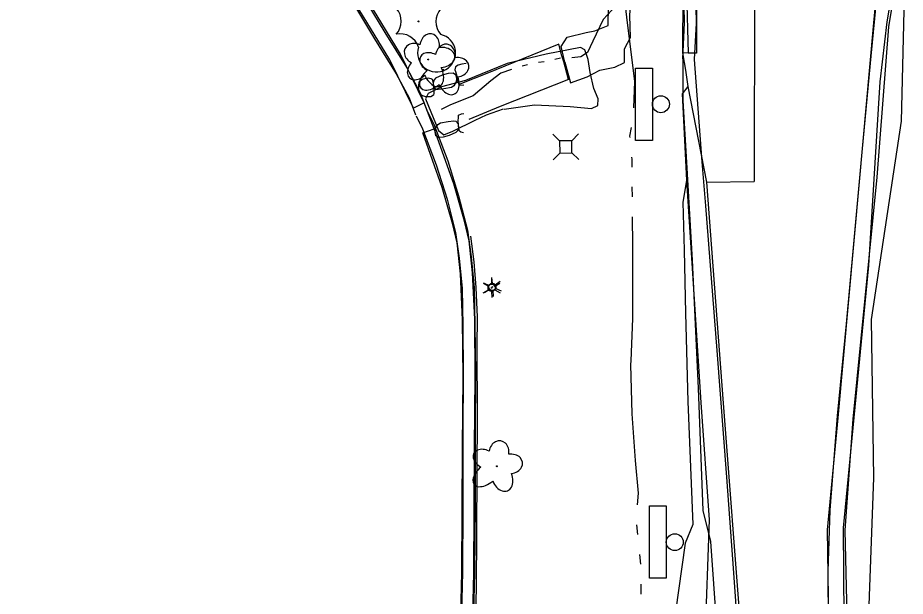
# Model space of a CAD drawing. Extents: x 588843 to 2552415, y 180129 to 269402.
# Drawn here: x 593696.8 to 593880.6, y 185314.8 to 185434.7 of the extents above; entities that cross this region are included whole.
import ezdxf

# ---------------------------------------------------------------- set-up
doc = ezdxf.new("R2010")
doc.units = 0
for name, color, linetype in [('Default', 7, 'Continuous'), ('E_DRN_RipRap', 7, 'Continuous'), ('E_DWY', 7, 'Continuous'), ('E_LAND_Vegetation', 7, 'Continuous'), ('E_LTG', 7, 'Continuous'), ('E_RDWY', 7, 'Continuous'), ('E_RDWY_AsphConc', 7, 'Continuous'), ('E_RDWY_C_and_G', 7, 'Continuous'), ('E_RDWY_Gravel', 7, 'Continuous'), ('E_RDWY_PavtEdge', 7, 'Continuous'), ('E_SGN', 7, 'Continuous'), ('E_UTL_AG_Bold', 7, 'Continuous'), ('E_WTR_P', 7, 'Continuous')]:
    doc.layers.add(name, color=color, linetype=linetype)

# ---------------------------------------------------------------- blocks, each defined once
blk = doc.blocks.new('LPOL')
at = {"layer": 'Default'}
for p, q in [((-4, 0), (-1.5, 0)), ((-0.75, 1.3), (-2, 3.46)), ((0.75, 1.3), (2, 3.46)), ((1.5, 0), (4, 0)), ((-2, -3.46), (-0.75, -1.3)), ((2, -3.46), (0.75, -1.3))]:
    blk.add_line(p, q, dxfattribs=at)
for radius in [1.5, 1.5, 1.5, 0.125]:
    blk.add_circle((0, 0), radius, dxfattribs=at)
blk = doc.blocks.new('DTRE')
at = {"layer": 'Default'}
blk.add_circle((-0.18, 0), 0.183, dxfattribs=at)
for centre, major_axis, ratio in [((-1.87, 5.32), (1.36, -4.98), 0.782863), ((4.06, 2.74), (-5.27, -2.93), 0.691916), ((-5.87, 0.15), (4.93, -0.12), 0.832022), ((3.54, -3.71), (-5.01, 4.58), 0.560249), ((-2.49, -5.24), (1.8, 4.86), 0.716896)]:
    blk.add_ellipse(centre, major_axis=major_axis, ratio=ratio, start_param=1.570796, end_param=4.712389, dxfattribs=at)
blk = doc.blocks.new('CTRE')
at = {"layer": 'Default'}
blk.add_circle((0, 0), 0.223, dxfattribs=at)
for centre, start, end in [((-11.97, 8.96), 280.2067, 5.9716), ((1.81, 14.92), 220.2113, 305.9762), ((13.83, 5.89), 160.2113, 245.9762), ((-13.83, -5.9), 340.2113, 65.9762), ((12.03, -9.04), 185.9272, 100.2511), ((-1.81, -14.93), 40.2113, 125.9762)]:
    blk.add_arc(centre, 7.87, start, end, dxfattribs=at)
blk = doc.blocks.new('SGN_1')
at = {"layer": 'Default'}
blk.add_lwpolyline([(-3.5, -15), (-10.5, -15), (-10.5, 15), (-3.5, 15)], close=True, dxfattribs=at)
blk.add_circle((0, 0), 3.5, dxfattribs=at)
blk = doc.blocks.new('PED_3')
at = {"layer": 'E_UTL_AG_Bold'}
for p, q in [((-8.2, 8.2), (-17.5, 17.5)), ((8.2, 8.2), (17.5, 17.5)), ((-8.2, -8.2), (-17.5, -17.5)), ((8.2, -8.2), (17.5, -17.5))]:
    blk.add_line(p, q, dxfattribs=at)
blk.add_lwpolyline([(-8.2, -8.2), (8.2, -8.2), (8.2, 8.2), (-8.2, 8.2)], close=True, dxfattribs=at)
blk = doc.blocks.new('LPOL_4')
at = {"layer": 'E_LTG'}
for p, q in [((-13.1, 0), (-4.9, 0)), ((-2.5, 4.3), (-6.6, 11.4)), ((2.5, 4.3), (6.6, 11.4)), ((4.9, 0), (13.1, 0)), ((-6.6, -11.4), (-2.5, -4.3)), ((6.6, -11.4), (2.5, -4.3))]:
    blk.add_line(p, q, dxfattribs=at)
for radius in [4.92, 4.92, 4.92, 0.41]:
    blk.add_circle((0, 0), radius, dxfattribs=at)
blk = doc.blocks.new('DTRE_4')
at = {"layer": 'E_LAND_Vegetation'}
blk.add_circle((-0.6, 0), 0.601, dxfattribs=at)
for centre, major_axis, ratio in [((-6.1, 17.5), (4.5, -16.3), 0.782863), ((13.3, 9), (-17.3, -9.6), 0.691916), ((-19.3, 0.5), (16.2, -0.4), 0.832022), ((11.6, -12.2), (-16.4, 15), 0.560249), ((-8.2, -17.2), (5.9, 15.9), 0.716896)]:
    blk.add_ellipse(centre, major_axis=major_axis, ratio=ratio, start_param=1.570796, end_param=4.712389, dxfattribs=at)

msp = doc.modelspace()

# ---------------------------------------------------------------- linework, layer by layer
at = {"layer": 'E_DRN_RipRap'}
for p, q in [((593788.01, 185424.91), (593787.45, 185424.5)), ((593788.74, 185425.09), (593788.01, 185424.91)), ((593789.68, 185425.21), (593788.74, 185425.09)), ((593784.72, 185422.85), (593785.98, 185423.25)), ((593785.98, 185423.25), (593786.95, 185423.28)), ((593786.95, 185423.28), (593787.46, 185422.95)), ((593787.45, 185424.5), (593787.31, 185423.88)), ((593787.31, 185423.88), (593787.44, 185423.54)), ((593787.44, 185423.54), (593787.7, 185422.58)), ((593787.46, 185422.95), (593787.65, 185422.1)), ((593779.87, 185420.63), (593779.93, 185421.33)), ((593779.93, 185421.33), (593780.13, 185421.66)), ((593780.13, 185421.66), (593780.55, 185422)), ((593780.55, 185422), (593781.08, 185422.13)), ((593781.08, 185422.13), (593781.81, 185422.24)), ((593781.81, 185422.24), (593782.32, 185422.14)), ((593782.32, 185422.14), (593782.6, 185421.95)), ((593782.6, 185421.95), (593782.77, 185421.48)), ((593782.77, 185421.48), (593782.92, 185419.89)), ((593782.99, 185421.82), (593782.79, 185421.25)), ((593782.79, 185421.25), (593782.85, 185420.47)), ((593783.38, 185422.24), (593782.99, 185421.82)), ((593783.38, 185422.24), (593784.72, 185422.85)), ((593787.58, 185421.43), (593787.1, 185420.6)), ((593787.65, 185422.1), (593787.58, 185421.43)), ((593787.7, 185422.58), (593787.88, 185421.62)), ((593787.88, 185421.62), (593788.22, 185420.74)), ((593779.82, 185419.99), (593779.87, 185420.63)), ((593779.86, 185419.32), (593779.82, 185419.99)), ((593780.12, 185418.83), (593779.86, 185419.32)), ((593783.44, 185419.86), (593782.85, 185420.47)), ((593782.92, 185419.89), (593782.93, 185419.05)), ((593783.85, 185419.84), (593783.44, 185419.86)), ((593785.04, 185419.97), (593783.85, 185419.84)), ((593786.58, 185420.26), (593785.04, 185419.97)), ((593787.1, 185420.6), (593786.58, 185420.26)), ((593788.22, 185420.74), (593789.16, 185420.8)), ((593780.28, 185418.74), (593780.12, 185418.83)), ((593780.69, 185418.53), (593780.28, 185418.74)), ((593781.29, 185418.35), (593780.69, 185418.53)), ((593781.82, 185418.29), (593781.29, 185418.35)), ((593782.3, 185418.32), (593781.82, 185418.29)), ((593782.91, 185418.66), (593782.3, 185418.32)), ((593782.93, 185419.05), (593782.91, 185418.66)), ((593788.02, 185413.26), (593788.04, 185414.1)), ((593788.04, 185414.1), (593788.06, 185414.49)), ((593788.06, 185414.49), (593788.68, 185414.82)), ((593788.68, 185414.82), (593789.16, 185414.85)), ((593783.3, 185411.79), (593783.81, 185412.61)), ((593783.81, 185412.61), (593784.34, 185412.95)), ((593784.34, 185412.95), (593785.89, 185413.21)), ((593785.89, 185413.21), (593787.08, 185413.32)), ((593787.08, 185413.32), (593787.49, 185413.3)), ((593787.49, 185413.3), (593788.08, 185412.68)), ((593787.9, 185411.33), (593788.12, 185411.9)), ((593788.14, 185411.66), (593788.02, 185413.26)), ((593788.12, 185411.9), (593788.08, 185412.68)), ((593783.21, 185411.12), (593783.3, 185411.79)), ((593783.39, 185410.27), (593783.21, 185411.12)), ((593783.9, 185409.92), (593783.39, 185410.27)), ((593786.14, 185410.33), (593784.86, 185409.95)), ((593787.5, 185410.92), (593786.14, 185410.33)), ((593787.5, 185410.92), (593787.9, 185411.33)), ((593788.3, 185411.19), (593788.14, 185411.66)), ((593788.57, 185410.99), (593788.3, 185411.19)), ((593789.08, 185410.89), (593788.57, 185410.99)), ((593784.86, 185409.95), (593783.9, 185409.92))]:
    msp.add_line(p, q, dxfattribs=at)
for points in [[(593810.07, 185425.52), (593809.33, 185428.74), (593810.53, 185430.66), (593814.48, 185431.66), (593816.3, 185432.01), (593819.05, 185433.09), (593819.11, 185437.18), (593819.4, 185441.71), (593822.2, 185444.49), (593825.46, 185444.95)], [(593810.07, 185425.52), (593811.24, 185421.21), (593814.68, 185422.47), (593817.29, 185423.81), (593820.4, 185424.46), (593822.45, 185425.42), (593822.41, 185428.28), (593823.69, 185430.63), (593823.53, 185435.2), (593823.8, 185439.37), (593825.56, 185442.27)], [(593797.49, 185415.77), (593803.77, 185416.67), (593811.18, 185416.28), (593815.63, 185415.91), (593816.89, 185416.52), (593816.98, 185417.87), (593816.08, 185420.05), (593815.31, 185423.33), (593814.89, 185426.05), (593814.25, 185428.02), (593813.33, 185428.57), (593806.19, 185427.15), (593798.16, 185425.24), (593789.5, 185421.73), (593784.55, 185420.37), (593781.8, 185419.02), (593781.22, 185417.87), (593783.95, 185411.34), (593785.01, 185410.46), (593786.92, 185411.21), (593791.49, 185413.48), (593793.88, 185414.57), (593797.36, 185415.84)]]:
    msp.add_lwpolyline(points, dxfattribs=at)
at = {"layer": 'E_DWY'}
for points in [[(593780.96, 185417.08), (593776.04, 185427.16), (593771.25, 185435.1), (593766.16, 185443.32), (593762.33, 185449.04), (593758.69, 185454.46), (593752.87, 185462.33), (593743.93, 185472.37), (593734.35, 185482.42), (593725.38, 185491.19), (593717.41, 185498.54), (593711.09, 185503.67), (593703.12, 185509.55), (593692.76, 185516.55), (593680.51, 185524.43), (593663.74, 185534.21), (593649.9, 185541.92), (593639.65, 185547.08), (593629.09, 185552.01), (593620.26, 185555.6), (593612.76, 185558.3), (593599, 185563.16), (593585.05, 185568.18), (593571.3, 185573.05)], [(593778.71, 185415.98), (593773.84, 185425.96), (593769.11, 185433.8), (593764.06, 185441.97), (593760.26, 185447.65), (593756.65, 185453.02), (593750.93, 185460.75), (593742.09, 185470.68), (593732.57, 185480.67), (593723.66, 185489.38), (593715.77, 185496.65), (593709.56, 185501.69), (593701.67, 185507.5), (593691.39, 185514.46), (593679.21, 185522.29), (593662.5, 185532.04), (593648.73, 185539.71), (593638.56, 185544.83), (593628.09, 185549.71), (593619.36, 185553.26), (593611.92, 185555.94), (593598.16, 185560.81), (593584.21, 185565.83), (593570.46, 185570.69)], [(593693.91, 185515.46), (593702.15, 185509.9), (593710.77, 185503.41), (593717.67, 185498.06), (593725.36, 185490.97), (593731.78, 185484.71), (593740.87, 185475.4), (593749.79, 185465.51), (593757, 185456.25), (593765.37, 185444.04), (593772.78, 185431.62), (593777.34, 185424.31), (593780.1, 185419.13), (593781.51, 185415.53)], [(593692.53, 185513.38), (593700.69, 185507.86), (593709.25, 185501.42), (593716.05, 185496.15), (593723.64, 185489.15), (593730.01, 185482.94), (593739.05, 185473.69), (593747.87, 185463.9), (593754.98, 185454.77), (593763.26, 185442.69), (593770.65, 185430.31), (593775.18, 185423.06), (593777.82, 185418.09), (593779.18, 185414.62)], [(593780.65, 185410.88), (593783.01, 185411.71), (593780.96, 185417.08), (593778.71, 185415.98)], [(593779.28, 185414.41), (593780.64, 185411.67), (593783.45, 185404.25), (593785.68, 185397.13), (593787.43, 185390.2), (593788.2, 185384.9), (593788.79, 185378.59), (593788.96, 185370.88), (593789.05, 185361.06), (593788.98, 185348.55), (593788.98, 185333.57), (593788.87, 185319.82), (593788.56, 185305.76), (593788.27, 185292.48), (593787.8, 185278.7), (593787.36, 185264.28), (593786.97, 185249.03), (593786.71, 185237.17), (593786.32, 185219.98), (593785.83, 185206.1), (593785.7, 185196.77), (593785.38, 185191.85)], [(593781.51, 185415.53), (593782.94, 185412.67), (593785.82, 185405.07), (593788.08, 185397.81), (593789.89, 185390.69), (593790.68, 185385.2), (593791.29, 185378.74), (593791.46, 185370.92), (593791.55, 185361.07), (593791.48, 185348.55), (593791.48, 185333.56), (593791.37, 185319.78), (593791.06, 185305.7), (593790.76, 185292.41), (593790.29, 185278.61), (593789.86, 185264.21), (593789.47, 185248.97), (593789.21, 185237.11), (593788.82, 185219.91), (593788.33, 185206.04), (593788.2, 185196.68), (593787.88, 185191.69)], [(593788.87, 185345.72), (593789, 185360.24), (593788.92, 185372.09), (593788.49, 185381.64), (593787.79, 185388.06), (593786.87, 185391.89), (593784.68, 185399.51), (593780.65, 185410.88)], [(593791.37, 185345.7), (593791.5, 185360.24), (593791.42, 185372.16), (593790.98, 185381.83), (593790.26, 185388.49), (593789.29, 185392.53), (593787.06, 185400.28), (593783.01, 185411.71)], [(593785.39, 185191.25), (593785.75, 185211.18), (593786.05, 185223.58), (593786.54, 185239.7), (593787.08, 185259.3), (593787.56, 185276.23), (593788.06, 185293.13), (593788.48, 185308.13), (593788.74, 185319.7), (593788.87, 185345.72)], [(593787.89, 185191.21), (593788.25, 185211.13), (593788.55, 185223.52), (593789.04, 185239.63), (593789.58, 185259.23), (593790.06, 185276.16), (593790.56, 185293.06), (593790.98, 185308.07), (593791.24, 185319.67), (593791.37, 185345.7)]]:
    msp.add_lwpolyline(points, dxfattribs=at)
at = {"layer": 'E_RDWY'}
for points in [[(593875.84, 185453.5), (593875.18, 185444.55), (593873.42, 185426.77), (593871.63, 185407.61), (593869.74, 185387.1), (593868.31, 185371.28), (593866.46, 185352.19), (593864.94, 185332.65), (593864.52, 185319.97), (593864.65, 185298.49), (593864.53, 185275.87), (593864.59, 185257.56), (593864.77, 185235.68), (593864.91, 185217.64), (593865.21, 185192.03), (593865.51, 185169.15)], [(593849.72, 185184.93), (593849.66, 185210.92), (593849.31, 185238.05), (593848.37, 185266.91), (593847.03, 185292.29), (593845.07, 185319.69), (593843.62, 185339.55), (593841.62, 185365.79), (593839.25, 185395.75), (593838.48, 185404.83), (593836.91, 185426.06)]]:
    msp.add_lwpolyline(points, dxfattribs=at)
at = {"layer": 'E_RDWY_AsphConc'}
for points in [[(593849.48, 185485.4), (593849.34, 185440.62), (593849.28, 185400.8)], [(593880.44, 185453.26), (593877.09, 185432.82), (593874.68, 185401.65), (593869.68, 185351.53), (593868.04, 185328.52), (593868.59, 185305.06), (593869.44, 185252.63), (593869.98, 185207.15), (593870.24, 185177.47), (593870.68, 185147.16), (593871.02, 185130.16)], [(593810.84, 185421.93), (593810.13, 185424.53), (593809.88, 185425.59), (593809.44, 185426.79), (593808.82, 185429.24), (593793.9, 185423.13), (593788.36, 185420.91)], [(593834.42, 185427.43), (593835.06, 185423.87), (593835.51, 185420.49), (593839.4, 185400.62), (593849.28, 185400.8)], [(593810.84, 185421.93), (593796.68, 185416.34), (593790.22, 185413.61)], [(593835.51, 185420.49), (593834.36, 185418.93), (593835.27, 185400.95), (593838.25, 185354.97), (593839.96, 185330.69), (593839.05, 185305.69), (593838.39, 185254.46), (593838.17, 185204.09), (593837.95, 185155.65), (593837.92, 185121.35)]]:
    msp.add_lwpolyline(points, dxfattribs=at)
at = {"layer": 'E_RDWY_C_and_G'}
for points in [[(593836.91, 185426.06), (593837.33, 185433.61), (593837.23, 185440.48), (593836.96, 185445.47), (593836.09, 185452.23), (593835.07, 185457), (593833.67, 185461.86), (593831.22, 185467.94), (593828.9, 185472.91), (593826.41, 185477.46), (593822.71, 185482.61), (593818.59, 185487.51), (593813.05, 185492.63), (593808.75, 185496.15), (593805.06, 185499.36)], [(593834.48, 185426.2), (593834.83, 185433.65), (593834.73, 185440.39), (593834.47, 185445.24), (593833.62, 185451.81), (593832.65, 185456.39), (593831.3, 185461.04), (593828.93, 185466.94), (593826.67, 185471.78), (593824.29, 185476.13), (593820.74, 185481.08), (593816.77, 185485.78), (593811.41, 185490.74), (593807.2, 185494.19), (593803.33, 185497.15)], [(593824.87, 185480.54), (593832.89, 185465.43), (593836.87, 185449.16), (593837.34, 185440.01), (593837.35, 185427.33), (593835.58, 185427.38), (593834.42, 185427.43)], [(593822.22, 185479.05), (593829.72, 185464.73), (593834.01, 185448.67), (593834.49, 185440), (593834.42, 185427.43)], [(593823.38, 185479.56), (593830.82, 185464.83), (593834.99, 185449.07), (593835.26, 185440.01), (593835.58, 185427.38)], [(593788.78, 185196.64), (593788.64, 185200.13), (593788.81, 185206.13), (593789.8, 185251.96), (593791.36, 185304.06), (593791.76, 185316.22), (593792.01, 185352.33), (593791.93, 185366.51), (593791.98, 185372.66), (593791.74, 185378.81), (593791.74, 185378.81), (593791.28, 185384.15), (593790.58, 185389.46), (593790.58, 185389.46)]]:
    msp.add_lwpolyline(points, dxfattribs=at)
at = {"layer": 'E_RDWY_Gravel'}
for points in [[(593868.28, 185183.24), (593868.29, 185205.46), (593868.14, 185229.51), (593868.36, 185257.81), (593867.92, 185280.99), (593867.98, 185300.88), (593867.76, 185329.05), (593870.2, 185354), (593873.03, 185383.38), (593875.37, 185421.39), (593876.83, 185433.85), (593880.22, 185453.87)], [(593880.55, 185453.99), (593880.27, 185436.18), (593879.73, 185413.27), (593873.51, 185372.17), (593873.98, 185339.4), (593872.71, 185305.48), (593873.23, 185253.41), (593874.93, 185203.22), (593876.95, 185154.58), (593875.43, 185130.24)], [(593844.4, 185173.99), (593844.28, 185200.35), (593844.34, 185225.47), (593844.46, 185247.8), (593843.7, 185273.84), (593842.1, 185300.87), (593840.28, 185326.16), (593838.73, 185332.58), (593837.75, 185357.97), (593836.54, 185384.48), (593835.33, 185404.73), (593834.59, 185417.58), (593834.58, 185426.2)], [(593835.27, 185400.95), (593834.53, 185396.47), (593834.76, 185386.56), (593835.08, 185373.51), (593835.55, 185355.16), (593836.58, 185329.7), (593834.99, 185325.81), (593832.31, 185306.73), (593831.63, 185294.22), (593831.36, 185253.97), (593827.7, 185204.47), (593827.4, 185187.18), (593827.61, 185159.5), (593827.62, 185153.75), (593830.2, 185149.6), (593826.76, 185143.39), (593825.88, 185131.68), (593828.3, 185120.29), (593826.54, 185087.76), (593828.55, 185057.9)]]:
    msp.add_lwpolyline(points, dxfattribs=at)
at = {"layer": 'E_RDWY_PavtEdge'}
for points in [[(593875.85, 185453.59), (593873.92, 185432.86), (593870.99, 185400.68), (593866.59, 185351.79), (593864.42, 185328.6), (593864.71, 185305.3), (593865.19, 185252.78), (593865.69, 185207.57), (593865.81, 185180.99), (593866.2, 185154.42), (593866.2, 185154.42), (593866.82, 185130.11), (593866.82, 185130.11)], [(593839.4, 185400.62), (593842.88, 185354.87), (593846.48, 185307.23), (593850.58, 185253.42), (593851.31, 185207.69), (593851.9, 185154.74), (593851.9, 185154.74), (593852.41, 185121.99), (593852.41, 185121.99), (593853.62, 185093.61), (593853.62, 185093.61), (593854.67, 185076.65), (593855.94, 185059.71), (593855.94, 185059.71)]]:
    msp.add_lwpolyline(points, dxfattribs=at)
at = {"layer": 'E_WTR_P'}
for points in [[(593825.72, 185443.65), (593823.8, 185443.55), (593822.81, 185441.44), (593822.34, 185438.97), (593822.86, 185434.82), (593824.51, 185421.49), (593824.3, 185416.03)], [(593822.41, 185438.43), (593820.68, 185437.23), (593818.04, 185434.33), (593815.85, 185429.86), (593814.74, 185427.47), (593813.4, 185426.59), (593811.52, 185426.41)], [(593802.36, 185424.96), (593801.24, 185424.66)], [(593805.77, 185425.6), (593804.62, 185425.45)], [(593809.16, 185426.3), (593808.03, 185426.04)], [(593799.02, 185423.98), (593796.8, 185423.24), (593794.74, 185421.6), (593791.12, 185418.52), (593786.41, 185416.63), (593784.46, 185415.72)], [(593823.8, 185411.95), (593823.48, 185410.18), (593823.5, 185409.92)], [(593823.9, 185405.82), (593823.94, 185405.42), (593823.95, 185403.76)], [(593823.98, 185399.64), (593823.99, 185397.58)], [(593824.02, 185393.46), (593824.06, 185387.58), (593824.08, 185372.37), (593823.71, 185363.59)], [(593823.71, 185363.59), (593823.68, 185362.86), (593823.95, 185352.65), (593824.62, 185342.95), (593825.23, 185336.17), (593825.06, 185333.77)], [(593824.94, 185329.66), (593825.14, 185327.61)], [(593825.54, 185323.51), (593825.74, 185321.46)], [(593825.8, 185317.34), (593825.79, 185315.28)]]:
    msp.add_lwpolyline(points, dxfattribs=at)

# ---------------------------------------------------------------- block references
at = {"layer": 'E_LAND_Vegetation'}
for name, p, xscale, yscale, rotation in [('CTRE', (593779.79, 185433.94), 0.49999999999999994, 0.5000000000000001, -23.368950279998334), ('DTRE', (593781.88, 185426.02), 0.49999999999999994, 0.5000000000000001, -23.368950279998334), ('DTRE_4', (593784.9, 185423.85), 0.1524003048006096, 0.1524003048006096, -97.36026881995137), ('DTRE_4', (593795.98, 185341.68), 0.1524003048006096, 0.1524003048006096, -97.36026881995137)]:
    msp.add_blockref(name, p, dxfattribs=dict(at, xscale=xscale, yscale=yscale, rotation=rotation))
at = {"layer": 'E_LTG'}
for name, p, xscale, yscale, rotation in [('LPOL_4', (593795.07, 185378.93), 0.1524003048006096, 0.15240030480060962, -84.36014555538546), ('LPOL', (593794.92, 185378.73), 0.5000000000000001, 0.5, -89.67337617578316)]:
    msp.add_blockref(name, p, dxfattribs=dict(at, xscale=xscale, yscale=yscale, rotation=rotation))
at = {"layer": 'E_SGN', "xscale": 0.5, "yscale": 0.5}
for p in [(593829.97, 185416.78), (593832.83, 185326.06)]:
    msp.add_blockref('SGN_1', p, dxfattribs=at)
at = {"layer": 'E_UTL_AG_Bold', "xscale": 0.1524003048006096, "yscale": 0.1524003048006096, "rotation": -89.2544447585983}
msp.add_blockref('PED_3', (593810.26, 185407.94), dxfattribs=at)

doc.saveas('drawing.dxf')
